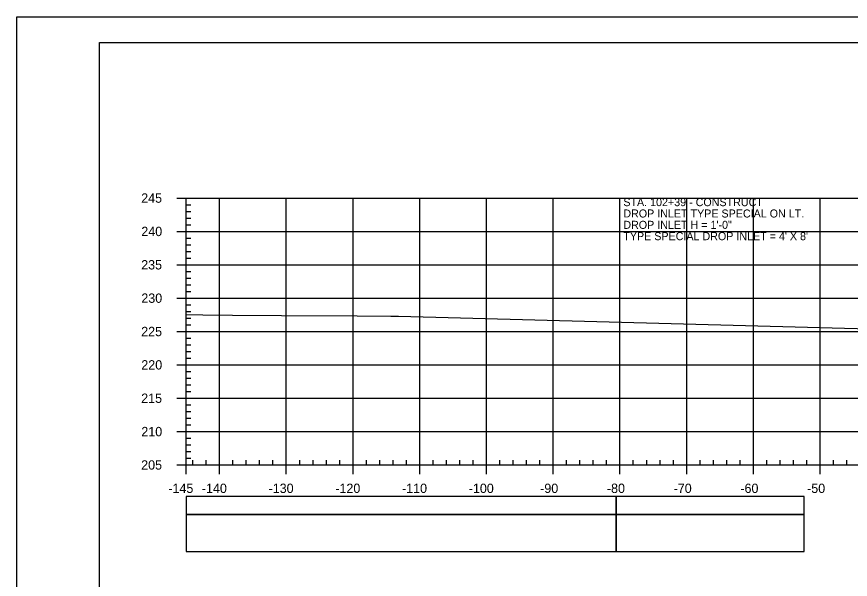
# Model space of a CAD drawing. Extents: x 1386544 to 1388153, y 379785 to 390999.
# Drawn here: x 1386714.8 to 1386839.8, y 380816.9 to 380901.3 of the extents above; entities that cross this region are included whole.
import ezdxf

# ---------------------------------------------------------------- set-up
doc = ezdxf.new("R2010")
doc.units = 0
for name, color, linetype in [('R_Axis', 7, 'Continuous'), ('R_Axis Annot', 7, 'Continuous'), ('R_Border', 7, 'Continuous'), ('R_Exist Surface', 7, 'Continuous'), ('R_Grid', 7, 'Continuous'), ('R_No Plot', 7, 'Continuous'), ('R_Striping', 7, 'Continuous'), ('R_Water Annot', 7, 'Continuous')]:
    doc.layers.add(name, color=color, linetype=linetype)

msp = doc.modelspace()

# ---------------------------------------------------------------- linework, layer by layer
at = {"layer": 'R_Axis'}
for p, q in [((1386738.84, 380874.07), (1386740.24, 380874.07)), ((1386740.24, 380834.07), (1386740.24, 380874.07)), ((1386740.24, 380873.07), (1386740.94, 380873.07)), ((1386740.24, 380872.07), (1386740.94, 380872.07)), ((1386740.24, 380871.07), (1386740.94, 380871.07)), ((1386740.24, 380870.07), (1386740.94, 380870.07)), ((1386738.84, 380869.07), (1386740.24, 380869.07)), ((1386740.24, 380868.07), (1386740.94, 380868.07)), ((1386740.24, 380867.07), (1386740.94, 380867.07)), ((1386740.24, 380866.07), (1386740.94, 380866.07)), ((1386740.24, 380865.07), (1386740.94, 380865.07)), ((1386738.84, 380864.07), (1386740.24, 380864.07)), ((1386740.24, 380863.07), (1386740.94, 380863.07)), ((1386740.24, 380862.07), (1386740.94, 380862.07)), ((1386740.24, 380861.07), (1386740.94, 380861.07)), ((1386740.24, 380860.07), (1386740.94, 380860.07)), ((1386738.84, 380859.07), (1386740.24, 380859.07)), ((1386740.24, 380858.07), (1386740.94, 380858.07)), ((1386740.24, 380857.07), (1386740.94, 380857.07)), ((1386740.24, 380856.07), (1386740.94, 380856.07)), ((1386740.24, 380855.07), (1386740.94, 380855.07)), ((1386738.84, 380854.07), (1386740.24, 380854.07)), ((1386740.24, 380853.07), (1386740.94, 380853.07)), ((1386740.24, 380852.07), (1386740.94, 380852.07)), ((1386740.24, 380851.07), (1386740.94, 380851.07)), ((1386740.24, 380850.07), (1386740.94, 380850.07)), ((1386738.84, 380849.07), (1386740.24, 380849.07)), ((1386740.24, 380848.07), (1386740.94, 380848.07)), ((1386740.24, 380847.07), (1386740.94, 380847.07)), ((1386740.24, 380846.07), (1386740.94, 380846.07)), ((1386740.24, 380845.07), (1386740.94, 380845.07)), ((1386738.84, 380844.07), (1386740.24, 380844.07)), ((1386740.24, 380843.07), (1386740.94, 380843.07)), ((1386740.24, 380842.07), (1386740.94, 380842.07)), ((1386740.24, 380841.07), (1386740.94, 380841.07)), ((1386740.24, 380840.07), (1386740.94, 380840.07)), ((1386738.84, 380839.07), (1386740.24, 380839.07)), ((1386740.24, 380838.07), (1386740.94, 380838.07)), ((1386740.24, 380837.07), (1386740.94, 380837.07)), ((1386740.24, 380836.07), (1386740.94, 380836.07)), ((1386740.24, 380835.07), (1386740.94, 380835.07)), ((1386740.24, 380834.07), (1386740.24, 380834.77)), ((1386741.24, 380834.07), (1386741.24, 380834.77)), ((1386743.24, 380834.07), (1386743.24, 380834.77)), ((1386747.24, 380834.07), (1386747.24, 380834.77)), ((1386749.24, 380834.07), (1386749.24, 380834.77)), ((1386751.24, 380834.07), (1386751.24, 380834.77)), ((1386753.24, 380834.07), (1386753.24, 380834.77)), ((1386757.24, 380834.07), (1386757.24, 380834.77)), ((1386759.24, 380834.07), (1386759.24, 380834.77)), ((1386761.24, 380834.07), (1386761.24, 380834.77)), ((1386763.24, 380834.07), (1386763.24, 380834.77)), ((1386767.24, 380834.07), (1386767.24, 380834.77)), ((1386769.24, 380834.07), (1386769.24, 380834.77)), ((1386771.24, 380834.07), (1386771.24, 380834.77)), ((1386773.24, 380834.07), (1386773.24, 380834.77)), ((1386777.24, 380834.07), (1386777.24, 380834.77)), ((1386779.24, 380834.07), (1386779.24, 380834.77)), ((1386781.24, 380834.07), (1386781.24, 380834.77)), ((1386783.24, 380834.07), (1386783.24, 380834.77)), ((1386787.24, 380834.07), (1386787.24, 380834.77)), ((1386789.24, 380834.07), (1386789.24, 380834.77)), ((1386791.24, 380834.07), (1386791.24, 380834.77)), ((1386793.24, 380834.07), (1386793.24, 380834.77)), ((1386797.24, 380834.07), (1386797.24, 380834.77)), ((1386799.24, 380834.07), (1386799.24, 380834.77)), ((1386801.24, 380834.07), (1386801.24, 380834.77)), ((1386803.24, 380834.07), (1386803.24, 380834.77)), ((1386807.24, 380834.07), (1386807.24, 380834.77)), ((1386809.24, 380834.07), (1386809.24, 380834.77)), ((1386811.24, 380834.07), (1386811.24, 380834.77)), ((1386813.24, 380834.07), (1386813.24, 380834.77)), ((1386817.24, 380834.07), (1386817.24, 380834.77)), ((1386819.24, 380834.07), (1386819.24, 380834.77)), ((1386821.24, 380834.07), (1386821.24, 380834.77)), ((1386823.24, 380834.07), (1386823.24, 380834.77)), ((1386827.24, 380834.07), (1386827.24, 380834.77)), ((1386829.24, 380834.07), (1386829.24, 380834.77)), ((1386831.24, 380834.07), (1386831.24, 380834.77)), ((1386833.24, 380834.07), (1386833.24, 380834.77)), ((1386837.24, 380834.07), (1386837.24, 380834.77)), ((1386839.24, 380834.07), (1386839.24, 380834.77)), ((1386738.84, 380834.07), (1386740.24, 380834.07)), ((1386740.24, 380834.07), (1387030.24, 380834.07)), ((1386740.24, 380832.67), (1386740.24, 380834.07)), ((1386745.24, 380832.67), (1386745.24, 380834.07)), ((1386755.24, 380832.67), (1386755.24, 380834.07)), ((1386765.24, 380832.67), (1386765.24, 380834.07)), ((1386775.24, 380832.67), (1386775.24, 380834.07)), ((1386785.24, 380832.67), (1386785.24, 380834.07)), ((1386795.24, 380832.67), (1386795.24, 380834.07)), ((1386805.24, 380832.67), (1386805.24, 380834.07)), ((1386815.24, 380832.67), (1386815.24, 380834.07)), ((1386825.24, 380832.67), (1386825.24, 380834.07)), ((1386835.24, 380832.67), (1386835.24, 380834.07))]:
    msp.add_line(p, q, dxfattribs=at)
at = {"layer": 'R_Axis Annot'}
for points in [[(1386740.24, 380826.63), (1386804.67, 380826.63), (1386804.67, 380829.34), (1386740.24, 380829.34)], [(1386740.24, 380821.1), (1386804.67, 380821.1), (1386804.67, 380826.63), (1386740.24, 380826.63)]]:
    msp.add_lwpolyline(points, close=True, dxfattribs=at)
at = {"layer": 'R_Border'}
for p, q in [((1386727.24, 380897.37), (1387043.42, 380897.37)), ((1386727.24, 380691.91), (1386727.24, 380897.37))]:
    msp.add_line(p, q, dxfattribs=at)
at = {"layer": 'R_Exist Surface'}
for points in [[(1386740.24, 380856.6), (1386742.74, 380856.57), (1386747.19, 380856.54), (1386754.51, 380856.45), (1386765.84, 380856.41), (1386770.9, 380856.35), (1386771.95, 380856.36)], [(1386771.95, 380856.36), (1386772.03, 380856.36), (1386844.46, 380854.42)]]:
    msp.add_lwpolyline(points, dxfattribs=at)
at = {"layer": 'R_Grid'}
for p, q in [((1386740.24, 380874.07), (1387030.24, 380874.07)), ((1386740.24, 380834.07), (1386740.24, 380874.07)), ((1386740.24, 380874.07), (1387030.24, 380874.07)), ((1386740.24, 380834.07), (1386740.24, 380874.07)), ((1386745.24, 380834.07), (1386745.24, 380874.07)), ((1386745.24, 380834.07), (1386745.24, 380874.07)), ((1386755.24, 380834.07), (1386755.24, 380874.07)), ((1386755.24, 380834.07), (1386755.24, 380874.07)), ((1386765.24, 380834.07), (1386765.24, 380874.07)), ((1386765.24, 380834.07), (1386765.24, 380874.07)), ((1386775.24, 380834.07), (1386775.24, 380874.07)), ((1386775.24, 380834.07), (1386775.24, 380874.07)), ((1386785.24, 380834.07), (1386785.24, 380874.07)), ((1386785.24, 380834.07), (1386785.24, 380874.07)), ((1386795.24, 380834.07), (1386795.24, 380874.07)), ((1386795.24, 380834.07), (1386795.24, 380874.07)), ((1386805.24, 380834.07), (1386805.24, 380874.07)), ((1386805.24, 380834.07), (1386805.24, 380874.07)), ((1386815.24, 380834.07), (1386815.24, 380874.07)), ((1386815.24, 380834.07), (1386815.24, 380874.07)), ((1386825.24, 380834.07), (1386825.24, 380874.07)), ((1386825.24, 380834.07), (1386825.24, 380874.07)), ((1386835.24, 380834.07), (1386835.24, 380874.07)), ((1386835.24, 380834.07), (1386835.24, 380874.07)), ((1386740.24, 380869.07), (1387030.24, 380869.07)), ((1386740.24, 380869.07), (1387030.24, 380869.07)), ((1386740.24, 380864.07), (1387030.24, 380864.07)), ((1386740.24, 380864.07), (1387030.24, 380864.07)), ((1386740.24, 380859.07), (1387030.24, 380859.07)), ((1386740.24, 380859.07), (1387030.24, 380859.07)), ((1386740.24, 380854.07), (1387030.24, 380854.07)), ((1386740.24, 380854.07), (1387030.24, 380854.07)), ((1386740.24, 380849.07), (1387030.24, 380849.07)), ((1386740.24, 380849.07), (1387030.24, 380849.07)), ((1386740.24, 380844.07), (1387030.24, 380844.07)), ((1386740.24, 380844.07), (1387030.24, 380844.07)), ((1386740.24, 380839.07), (1387030.24, 380839.07)), ((1386740.24, 380839.07), (1387030.24, 380839.07)), ((1386740.24, 380834.07), (1387030.24, 380834.07)), ((1386740.24, 380834.07), (1387030.24, 380834.07))]:
    msp.add_line(p, q, dxfattribs=at)
at = {"layer": 'R_No Plot'}
msp.add_line((1386714.84, 380901.26), (1387048.17, 380901.26), dxfattribs=at)
for points in [[(1386714.83, 380901.26), (1387048.17, 380901.26), (1387048.17, 380687.92), (1386714.83, 380687.92)], [(1386961.16, 380897.37), (1386980.78, 380897.37), (1386980.78, 380887.49), (1386996.89, 380887.49), (1387020.09, 380887.49), (1387020.09, 380863.15), (1387043.42, 380863.15), (1387043.42, 380691.91), (1386727.24, 380691.91), (1386727.24, 380897.37)]]:
    msp.add_lwpolyline(points, close=True, dxfattribs=at)
at = {"layer": 'R_Striping'}
for points in [[(1386804.67, 380826.63), (1386832.86, 380826.63), (1386832.86, 380829.34), (1386804.67, 380829.34)], [(1386804.67, 380821.11), (1386832.86, 380821.11), (1386832.86, 380826.63), (1386804.67, 380826.63)]]:
    msp.add_lwpolyline(points, close=True, dxfattribs=at)

# ---------------------------------------------------------------- texts
at = {"layer": 'R_Axis Annot'}
for s, p in [('245', (1386733.49, 380873.37)), ('240', (1386733.51, 380868.37)), ('235', (1386733.49, 380863.37)), ('230', (1386733.51, 380858.37)), ('225', (1386733.49, 380853.37)), ('220', (1386733.51, 380848.37)), ('215', (1386733.49, 380843.37)), ('210', (1386733.51, 380838.37)), ('205', (1386733.49, 380833.37)), ('-145', (1386737.56, 380829.87)), ('-140', (1386742.58, 380829.87)), ('-130', (1386752.58, 380829.87)), ('-120', (1386762.58, 380829.87)), ('-110', (1386772.58, 380829.87)), ('-100', (1386782.58, 380829.87)), ('-90', (1386793.28, 380829.87)), ('-80', (1386803.28, 380829.87)), ('-70', (1386813.28, 380829.87)), ('-60', (1386823.28, 380829.87)), ('-50', (1386833.28, 380829.87))]:
    msp.add_text(s, height=1.4, dxfattribs=at).set_placement(p)
at = {"layer": 'R_Water Annot'}
for s, p in [('STA. 102+39 - CONSTRUCT', (1386805.74, 380872.86)), ('DROP INLET TYPE SPECIAL ON LT.', (1386805.74, 380871.16)), ('DROP INLET H = 1\'-0"', (1386805.74, 380869.46)), ("TYPE SPECIAL DROP INLET = 4' X 8'", (1386805.74, 380867.76))]:
    msp.add_text(s, height=1.2, dxfattribs=at).set_placement(p)

doc.saveas('drawing.dxf')
